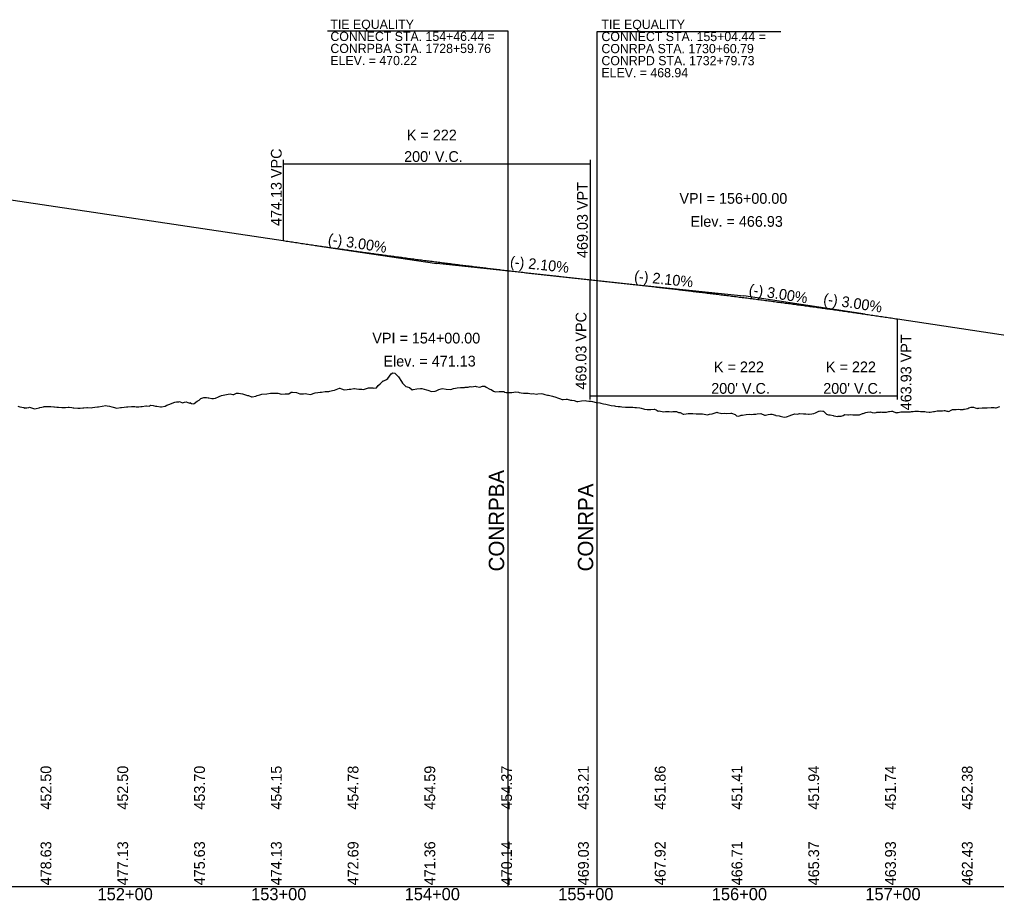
# Model space of a CAD drawing. Extents: x 2017200 to 2047700, y 854850 to 893350.
# Drawn here: x 2024628 to 2025265, y 865091 to 865665 of the extents above; entities that cross this region are included whole.
import ezdxf

# ---------------------------------------------------------------- set-up
doc = ezdxf.new("R2010")
doc.units = 0
for name, color, linetype in [('RD_DDB_GradeTX', 7, 'Continuous'), ('RD_DDB_Profile_EX', 7, 'Continuous'), ('RD_DDB_Profile_Lbl', 7, 'Continuous'), ('RD_DDB_Profile_PR', 7, 'Continuous'), ('RD_DDB_StaTX', 7, 'Continuous'), ('RD_DDB_StripGrade', 7, 'Continuous'), ('RD_DDB_VCLbl', 7, 'Continuous'), ('RD_GPK_Profile_Cell', 7, 'Continuous'), ('RD_PD_NON-PLOTTING', 7, 'Continuous')]:
    doc.layers.add(name, color=color, linetype=linetype)

msp = doc.modelspace()

# ---------------------------------------------------------------- linework, layer by layer
at = {"layer": 'RD_DDB_GradeTX'}
for p, q in [((2024820.89, 865517.52), (2024900, 865505.65)), ((2024979.56, 865497.3), (2024900, 865505.65)), ((2025020.44, 865493), (2025100, 865484.65)), ((2025179.11, 865472.78), (2025100, 865484.65))]:
    msp.add_line(p, q, dxfattribs=at)
at = {"layer": 'RD_DDB_Profile_EX'}
msp.add_lwpolyline([(2024627.22, 865412.75), (2024628.51, 865412.36), (2024631.02, 865411.87), (2024631.66, 865411.59), (2024631.99, 865411.65), (2024633, 865411.79), (2024634.37, 865412.04), (2024634.81, 865412.09), (2024636.75, 865411.54), (2024637.97, 865411.05), (2024639.14, 865411.28), (2024641.12, 865411.83), (2024641.52, 865411.88), (2024642.76, 865412.24), (2024643.9, 865412.46), (2024644.27, 865412.55), (2024646.29, 865412.7), (2024647.43, 865412.69), (2024648.67, 865412.56), (2024650.58, 865412.48), (2024651.05, 865412.48), (2024652.51, 865412.25), (2024653.73, 865412.07), (2024655.82, 865411.86), (2024656.89, 865411.89), (2024658.2, 865411.97), (2024660.04, 865412.08), (2024660.59, 865412.08), (2024662.27, 865411.89), (2024663.19, 865411.81), (2024663.63, 865411.79), (2024666.35, 865411.46), (2024667.73, 865411.49), (2024669.5, 865411.71), (2024670.12, 865411.78), (2024672.03, 865411.95), (2024672.65, 865412), (2024674.88, 865411.84), (2024675.81, 865412.06), (2024677.27, 865412.16), (2024678.96, 865412.3), (2024679.65, 865412.48), (2024682.11, 865412.92), (2024684.42, 865413.24), (2024685.27, 865413.11), (2024686.8, 865412.9), (2024688.42, 865412.41), (2024689.18, 865412.27), (2024691.57, 865411.6), (2024693.95, 865411.85), (2024694.73, 865411.97), (2024696.33, 865412.13), (2024697.88, 865412.28), (2024698.72, 865412.38), (2024701.3, 865412.66), (2024703.48, 865412.69), (2024704.19, 865412.48), (2024705.87, 865412.49), (2024707.34, 865412.65), (2024708.25, 865412.53), (2024710.63, 865412.94), (2024711.06, 865412.99), (2024713.02, 865412.78), (2024713.65, 865413.41), (2024715.4, 865413.17), (2024716.8, 865412.85), (2024717.78, 865412.76), (2024720.16, 865412.34), (2024720.82, 865412.48), (2024723.11, 865412.87), (2024724.2, 865413.54), (2024726.26, 865414.03), (2024728.86, 865415.23), (2024729.41, 865415.49), (2024730.58, 865415.67), (2024732.08, 865415.61), (2024732.57, 865415.87), (2024734.46, 865415.05), (2024735.72, 865415.47), (2024736.85, 865415.59), (2024738.87, 865414.86), (2024739.23, 865415.18), (2024740.33, 865414.59), (2024741.61, 865414.3), (2024742.03, 865414.47), (2024744, 865416.01), (2024745.18, 865416.72), (2024746.38, 865417.75), (2024748.33, 865418.5), (2024748.76, 865418.52), (2024750.09, 865418.48), (2024751.15, 865418.32), (2024751.49, 865418.21), (2024753.53, 865417.86), (2024754.64, 865417.81), (2024755.91, 865418.05), (2024757.79, 865418.93), (2024758.3, 865419.05), (2024759.85, 865419.68), (2024760.95, 865420.07), (2024763.06, 865420.48), (2024764.1, 865420.69), (2024765.45, 865420.82), (2024767.25, 865420.51), (2024767.83, 865420.5), (2024769.61, 865421.18), (2024770.41, 865421.32), (2024770.79, 865421.3), (2024773.56, 865420.79), (2024775.45, 865420.3), (2024776.71, 865419.82), (2024777.36, 865419.72), (2024779.36, 865418.99), (2024779.87, 865418.87), (2024782.13, 865419.37), (2024783.02, 865419.73), (2024784.77, 865420.2), (2024786.17, 865420.56), (2024789.33, 865420.82), (2024791.66, 865421.31), (2024792.48, 865421.37), (2024794.08, 865421.28), (2024795.63, 865421.3), (2024796.43, 865421.34), (2024798.88, 865420.61), (2024801.19, 865420.95), (2024801.94, 865420.82), (2024803.58, 865420.9), (2024805.09, 865421.91), (2024805.96, 865422.02), (2024808.64, 865421.7), (2024810.73, 865420.84), (2024811.4, 865420.84), (2024813.11, 865420.75), (2024814.55, 865421), (2024815.49, 865420.94), (2024817.88, 865420.42), (2024818.4, 865420.61), (2024820.26, 865421.39), (2024820.86, 865421.54), (2024822.64, 865421.78), (2024824.01, 865421.94), (2024825.02, 865422.01), (2024827.41, 865422.45), (2024828.15, 865422.45), (2024829.79, 865422.48), (2024830.32, 865422.49), (2024832.17, 865422.97), (2024833.47, 865423.2), (2024834.56, 865423.58), (2024836.63, 865424.65), (2024836.94, 865424.57), (2024837.91, 865424.21), (2024839.78, 865423.45), (2024841.71, 865423.59), (2024842.93, 865423.8), (2024844.09, 865423.93), (2024846.09, 865424.23), (2024846.47, 865424.23), (2024847.67, 865424.1), (2024849.24, 865423.95), (2024851.24, 865423.79), (2024852.39, 865423.75), (2024853.62, 865424.07), (2024855.55, 865424.78), (2024856.01, 865424.74), (2024857.43, 865424.79), (2024858.39, 865424.7), (2024858.7, 865424.57), (2024860.77, 865424.66), (2024861.85, 865426.23), (2024863.16, 865427.47), (2024865.01, 865429.29), (2024865.54, 865429.24), (2024867.19, 865430.2), (2024868.16, 865430.74), (2024870.31, 865433.88), (2024871.31, 865434.49), (2024872.69, 865434.38), (2024874.47, 865432.53), (2024875.07, 865431.85), (2024876.94, 865428.81), (2024877.62, 865427.83), (2024879.84, 865425.69), (2024880.77, 865425.35), (2024882.22, 865424.88), (2024883.93, 865423.54), (2024884.6, 865423.61), (2024887.08, 865424.02), (2024889.37, 865424.22), (2024890.23, 865424.23), (2024891.75, 865423.9), (2024893.39, 865423.4), (2024894.14, 865423.31), (2024896.54, 865422.35), (2024898.9, 865422.59), (2024899.69, 865422.77), (2024901.29, 865423.61), (2024902.85, 865424.13), (2024903.67, 865424.24), (2024906.22, 865423.98), (2024909.15, 865423.72), (2024910.82, 865424.36), (2024912.31, 865424.65), (2024913.2, 865424.83), (2024915.46, 865424.89), (2024915.97, 865424.9), (2024917.97, 865425.03), (2024918.61, 865425.19), (2024920.35, 865425.3), (2024921.77, 865425.54), (2024922.74, 865425.5), (2024925.12, 865425.83), (2024925.73, 865425.68), (2024928.07, 865425.14), (2024929.88, 865425.78), (2024931.23, 865425.78), (2024932.27, 865425.23), (2024934.65, 865423.99), (2024935.49, 865423.57), (2024937.03, 865422.61), (2024937.53, 865422.47), (2024938.51, 865422.17), (2024940.69, 865422.33), (2024941.8, 865422.44), (2024943.84, 865422.27), (2024944.18, 865422.04), (2024945.25, 865421.82), (2024946.57, 865421.66), (2024946.99, 865421.7), (2024948.95, 865421.72), (2024950.15, 865421.88), (2024951.33, 865422.21), (2024953.3, 865421.84), (2024953.72, 865421.76), (2024955.01, 865421.45), (2024956.45, 865421.22), (2024957.14, 865421.18), (2024959.61, 865421.33), (2024961.8, 865420.9), (2024962.76, 865420.99), (2024964.76, 865420.7), (2024965.91, 865420.86), (2024968.02, 865421.03), (2024969.07, 865420.85), (2024970.4, 865420.5), (2024972.22, 865419.97), (2024972.78, 865420.02), (2024974.52, 865419.57), (2024975.37, 865419.35), (2024977.55, 865418.59), (2024978.53, 865418.23), (2024979.93, 865417.8), (2024981.68, 865417.19), (2024982.31, 865417.06), (2024984.28, 865417.31), (2024984.83, 865417.34), (2024987.08, 865416.82), (2024987.99, 865416.69), (2024989.46, 865416.45), (2024991.14, 865415.85), (2024991.85, 865415.91), (2024994.29, 865416.39), (2024996.61, 865416.44), (2024997.45, 865416.37), (2024999, 865416), (2025000.6, 865416.12), (2025001.38, 865415.89), (2025003.79, 865415.29), (2025006.15, 865414.93), (2025006.91, 865414.82), (2025008.53, 865414.42), (2025010.06, 865414.04), (2025010.91, 865413.82), (2025013.55, 865413.35), (2025015.68, 865413.07), (2025016.37, 865412.81), (2025018.06, 865412.5), (2025019.52, 865412.55), (2025020.45, 865412.46), (2025022.83, 865412.17), (2025023.31, 865412.15), (2025025.21, 865412.24), (2025025.83, 865412.16), (2025027.6, 865412.14), (2025028.98, 865412.04), (2025029.98, 865411.91), (2025032.36, 865411.64), (2025033.07, 865411.48), (2025034.74, 865411.08), (2025035.29, 865410.97), (2025037.13, 865410.58), (2025038.44, 865410.64), (2025039.51, 865410.59), (2025041.59, 865410.86), (2025041.89, 865410.86), (2025042.83, 865410.43), (2025044.28, 865409.64), (2025044.75, 865409.7), (2025045.66, 865409.55), (2025047.9, 865409.09), (2025049.04, 865409.31), (2025051.05, 865409.24), (2025051.43, 865409.27), (2025052.58, 865409.2), (2025053.81, 865409.31), (2025054.21, 865409.41), (2025056.19, 865409.25), (2025057.36, 865408.79), (2025058.58, 865408.77), (2025060.51, 865407.52), (2025060.96, 865407.56), (2025062.34, 865407.8), (2025063.67, 865408.04), (2025064.3, 865408.04), (2025066.82, 865407.97), (2025068.96, 865407.85), (2025069.97, 865407.73), (2025070.49, 865407.72), (2025072.1, 865407.73), (2025073.13, 865407.78), (2025075.26, 865407.49), (2025076.28, 865407.19), (2025077.64, 865407.62), (2025079.43, 865407.93), (2025080.03, 865408.05), (2025081.86, 865408.68), (2025082.59, 865408.83), (2025082.94, 865408.77), (2025085.74, 865408.15), (2025087.59, 865408.21), (2025088.89, 865408.08), (2025091.62, 865408.35), (2025092.05, 865408.37), (2025094.32, 865407.3), (2025095.2, 865406.62), (2025096.71, 865406.25), (2025098.35, 865406.88), (2025099.09, 865406.9), (2025101.51, 865407.3), (2025103.86, 865407.6), (2025104.66, 865407.46), (2025106.24, 865407.6), (2025107.81, 865407.7), (2025108.62, 865407.86), (2025111.13, 865407.94), (2025113.39, 865406.98), (2025114.12, 865407.06), (2025115.77, 865407.45), (2025117.27, 865407.66), (2025118.16, 865407.57), (2025120.54, 865406.9), (2025120.89, 865406.85), (2025122.92, 865406.61), (2025123.58, 865406.4), (2025125.31, 865405.81), (2025126.73, 865405.59), (2025127.69, 865405.93), (2025130.07, 865406.79), (2025130.65, 865407.03), (2025132.46, 865407.64), (2025133.04, 865407.73), (2025134.84, 865407.57), (2025136.19, 865407.94), (2025138.84, 865407.89), (2025139.6, 865407.88), (2025140.4, 865407.78), (2025141.99, 865407.54), (2025142.5, 865407.6), (2025144.37, 865407.86), (2025145.65, 865407.95), (2025146.75, 865408.56), (2025148.81, 865409.64), (2025149.14, 865409.61), (2025150.16, 865409.71), (2025151.52, 865409.58), (2025151.96, 865409.53), (2025153.9, 865407.61), (2025155.11, 865407.18), (2025156.29, 865407.24), (2025158.27, 865406.68), (2025158.67, 865406.62), (2025159.92, 865406.31), (2025161.05, 865406.15), (2025161.42, 865406.22), (2025163.44, 865406.31), (2025164.57, 865406.76), (2025165.82, 865407.34), (2025167.73, 865407.15), (2025168.2, 865407.23), (2025169.68, 865407.29), (2025170.88, 865407.27), (2025172.97, 865407.13), (2025174.03, 865407.15), (2025175.35, 865407.23), (2025177.19, 865407.97), (2025177.74, 865408.02), (2025179.44, 865408.66), (2025180.47, 865408.91), (2025182.51, 865409.07), (2025183.49, 865408.8), (2025184.9, 865408.52), (2025186.22, 865408.76), (2025186.63, 865408.84), (2025187.29, 865409.01), (2025189.09, 865409.02), (2025189.4, 865409.03), (2025189.94, 865409.02), (2025191.97, 865409.02), (2025192.92, 865409.02), (2025194.48, 865409.4), (2025194.85, 865409.45), (2025196.05, 865409.62), (2025196.89, 865409.54), (2025197.72, 865409.2), (2025199.3, 865408.53), (2025199.68, 865408.64), (2025200.6, 865408.79), (2025202.32, 865409.06), (2025203.48, 865409.12), (2025205.45, 865409.23), (2025206.35, 865409.2), (2025207.87, 865409.14), (2025208.58, 865409.11), (2025209.23, 865409.24), (2025210.31, 865409.44), (2025211.39, 865409.64), (2025211.7, 865409.65), (2025212.1, 865409.63), (2025213.81, 865409.51), (2025214.98, 865409.44), (2025216.24, 865409.26), (2025217.94, 865409.26), (2025218.68, 865409.19), (2025220.73, 865408.86), (2025221.33, 865408.84), (2025223.61, 865409.24), (2025224.16, 865409.29), (2025225.99, 865409.75), (2025226.48, 865409.78), (2025227.27, 865409.82), (2025228.44, 865409.78), (2025229.36, 865409.88), (2025230.38, 865410), (2025230.89, 865410), (2025232.24, 865409.64), (2025232.79, 865409.5), (2025233.49, 865409.41), (2025235.11, 865410.27), (2025235.8, 865410.63), (2025236.59, 865410.67), (2025238.26, 865410.71), (2025239.69, 865410.84), (2025240.86, 865410.71), (2025242.79, 865410.63), (2025243.18, 865410.78), (2025243.74, 865410.89), (2025244.75, 865411.09), (2025245.88, 865411.39), (2025246.62, 865411.65), (2025248.13, 865412.19), (2025248.98, 865412.23), (2025249.49, 865412.07), (2025250.6, 865411.74), (2025252.07, 865411.38), (2025252.37, 865411.42), (2025253.08, 865411.5), (2025255.24, 865411.78), (2025255.57, 865411.78), (2025257.27, 865411.72), (2025258.24, 865411.69), (2025258.55, 865411.72), (2025261, 865411.91), (2025261.33, 865411.93), (2025263.04, 865411.96), (2025263.87, 865411.82), (2025264.41, 865411.73), (2025266.75, 865412.6)], dxfattribs=at)
at = {"layer": 'RD_DDB_Profile_Lbl'}
for points in [[(2024946.44, 865501.1), (2024946.44, 865657.01), (2024828.94, 865657.01)], [(2025004.44, 865494.68), (2025004.44, 865656.94), (2025124.02, 865656.94)]]:
    msp.add_lwpolyline(points, dxfattribs=at)
at = {"layer": 'RD_DDB_Profile_PR'}
for p, q in [((2024507.5, 865564.53), (2024800, 865520.65)), ((2025200, 865469.65), (2025445, 865432.9))]:
    msp.add_line(p, q, dxfattribs=at)
for points in [[(2024800, 865520.65), (2024804, 865520.05), (2024808, 865519.46), (2024812, 865518.87), (2024816, 865518.28), (2024820, 865517.7), (2024824, 865517.11), (2024828, 865516.54), (2024832, 865515.97), (2024836, 865515.4), (2024840, 865514.83), (2024844, 865514.27), (2024848, 865513.71), (2024852, 865513.15), (2024856, 865512.6), (2024860, 865512.06), (2024864, 865511.51), (2024868, 865510.97), (2024872, 865510.43), (2024876, 865509.9), (2024880, 865509.37), (2024884, 865508.84), (2024888, 865508.32), (2024892, 865507.8), (2024896, 865507.29), (2024900, 865506.78), (2024904, 865506.27), (2024908, 865505.76), (2024912, 865505.26), (2024916, 865504.76), (2024920, 865504.27), (2024924, 865503.78), (2024928, 865503.29), (2024932, 865502.81), (2024936, 865502.33), (2024940, 865501.86), (2024944, 865501.38), (2024948, 865500.91), (2024952, 865500.45), (2024956, 865499.99), (2024960, 865499.53), (2024964, 865499.08), (2024968, 865498.63), (2024972, 865498.18), (2024976, 865497.73), (2024980, 865497.3), (2024984, 865496.86), (2024988, 865496.43), (2024992, 865496), (2024996, 865495.57), (2025000, 865495.15)], [(2025000, 865495.15), (2025004, 865494.73), (2025008, 865494.3), (2025012, 865493.87), (2025016, 865493.44), (2025020, 865493.01), (2025024, 865492.57), (2025028, 865492.12), (2025032, 865491.67), (2025036, 865491.22), (2025040, 865490.77), (2025044, 865490.31), (2025048, 865489.85), (2025052, 865489.39), (2025056, 865488.92), (2025060, 865488.45), (2025064, 865487.97), (2025068, 865487.49), (2025072, 865487.01), (2025076, 865486.52), (2025080, 865486.03), (2025084, 865485.54), (2025088, 865485.04), (2025092, 865484.54), (2025096, 865484.03), (2025100, 865483.53), (2025104, 865483.01), (2025108, 865482.5), (2025112, 865481.98), (2025116, 865481.46), (2025120, 865480.93), (2025124, 865480.4), (2025128, 865479.87), (2025132, 865479.33), (2025136, 865478.79), (2025140, 865478.25), (2025144, 865477.7), (2025148, 865477.15), (2025152, 865476.59), (2025156, 865476.03), (2025160, 865475.47), (2025164, 865474.9), (2025168, 865474.33), (2025172, 865473.76), (2025176, 865473.19), (2025180, 865472.61), (2025184, 865472.02), (2025188, 865471.43), (2025192, 865470.84), (2025196, 865470.25), (2025200, 865469.65)]]:
    msp.add_spline(points, degree=3, dxfattribs=at)
at = {"layer": 'RD_DDB_VCLbl'}
for p, q in [((2024800, 865573.15), (2024800, 865520.65)), ((2025000, 865573.15), (2025000, 865495.15)), ((2024800, 865570.65), (2025000, 865570.65)), ((2025000, 865417.15), (2025000, 865495.15)), ((2025200, 865417.15), (2025200, 865469.65)), ((2025000, 865419.65), (2025200, 865419.65))]:
    msp.add_line(p, q, dxfattribs=at)
at = {"layer": 'RD_GPK_Profile_Cell'}
msp.add_line((2020500, 865100), (2029700, 865100), dxfattribs=at)
at = {"layer": 'RD_PD_NON-PLOTTING'}
for p, q in [((2024946.44, 865100), (2024946.44, 865569.19)), ((2025004.44, 865100), (2025004.44, 865569.19))]:
    msp.add_line(p, q, dxfattribs=at)

# ---------------------------------------------------------------- texts
at = {"layer": 'RD_DDB_GradeTX'}
for s, rotation, p in [('(-) 3.00%', 351.46923, (2024828.78, 865518.36)), ('(-) 2.10%', 354.00591, (2024947.44, 865503.63)), ('(-) 2.10%', 354.00591, (2025028.29, 865494.19)), ('(-) 3.00%', 351.46923, (2025102.87, 865485.47)), ('(-) 3.00%', 351.46923, (2025151.41, 865479.47))]:
    msp.add_text(s, height=7, rotation=rotation, dxfattribs=at).set_placement(p)
at = {"layer": 'RD_DDB_Profile_Lbl'}
for s, p in [('TIE EQUALITY', (2024830.73, 865658.54)), ('TIE EQUALITY', (2025007.25, 865658.46)), ('CONNECT STA. 154+46.44 =', (2024830.73, 865650.68)), ('CONNECT STA. 155+04.44 =', (2025007.25, 865650.59)), ('CONRPBA STA. 1728+59.76', (2024830.73, 865642.81)), ('CONRPA STA. 1730+60.79', (2025007.25, 865642.72)), ('ELEV. = 470.22', (2024830.73, 865634.94)), ('CONRPD STA. 1732+79.73', (2025007.25, 865634.86)), ('ELEV. = 468.94', (2025007.25, 865626.99))]:
    msp.add_text(s, height=6, rotation=360, dxfattribs=at).set_placement(p)
for s, p in [('VPI = 156+00.00', (2025058.04, 865544.65)), ('Elev. = 466.93', (2025065.27, 865529.65)), ('VPI = 154+00.00', (2024858.04, 865453.65)), ('Elev. = 471.13', (2024865.27, 865438.65))]:
    msp.add_text(s, height=7, dxfattribs=at).set_placement(p)
at = {"layer": 'RD_DDB_StaTX'}
for s, p in [('152+00', (2024679.1, 865091)), ('152+00', (2024679.1, 865091)), ('153+00', (2024779.1, 865091)), ('153+00', (2024779.1, 865091)), ('154+00', (2024879.1, 865091)), ('154+00', (2024879.1, 865091)), ('155+00', (2024979.1, 865091)), ('155+00', (2024979.1, 865091)), ('156+00', (2025079.1, 865091)), ('156+00', (2025079.1, 865091)), ('157+00', (2025179.1, 865091)), ('157+00', (2025179.1, 865091))]:
    msp.add_text(s, height=8, dxfattribs=at).set_placement(p)
at = {"layer": 'RD_DDB_StripGrade'}
for s, p in [('474.13 VPC', (2024799, 865530.16)), ('469.03 VPT', (2024998.35, 865509.31)), ('469.03 VPC', (2024997.46, 865423.64)), ('463.93 VPT', (2025209.12, 865410.14)), ('452.50', (2024649, 865150)), ('452.50', (2024699, 865150)), ('453.70', (2024749, 865150)), ('454.15', (2024799, 865150)), ('454.78', (2024849, 865150)), ('454.59', (2024899, 865150)), ('454.37', (2024949, 865150)), ('453.21', (2024999, 865150)), ('451.86', (2025049, 865150)), ('451.41', (2025099, 865150)), ('451.94', (2025149, 865150)), ('451.74', (2025199, 865150)), ('452.38', (2025249, 865150)), ('478.63', (2024649, 865100.75)), ('477.13', (2024699, 865100.75)), ('475.63', (2024749, 865100.75)), ('474.13', (2024799, 865100.75)), ('472.69', (2024849, 865100.75)), ('471.36', (2024899, 865100.75)), ('470.14', (2024949, 865100.75)), ('469.03', (2024999, 865100.75)), ('467.92', (2025049, 865100.75)), ('466.71', (2025099, 865100.75)), ('465.37', (2025149, 865100.75)), ('463.93', (2025199, 865100.75)), ('462.43', (2025249, 865100.75))]:
    msp.add_text(s, height=7, rotation=90, dxfattribs=at).set_placement(p)
at = {"layer": 'RD_DDB_VCLbl'}
for s, p in [('K = 222', (2024880.52, 865585.9)), ("200' V.C.", (2024878.75, 865571.9)), ('K = 222', (2025080.52, 865434.9)), ('K = 222', (2025153.48, 865434.9)), ("200' V.C.", (2025078.75, 865420.9)), ("200' V.C.", (2025151.7, 865420.9))]:
    msp.add_text(s, height=7, dxfattribs=at).set_placement(p)
at = {"layer": 'RD_PD_NON-PLOTTING'}
for s, p in [('CONRPBA', (2024943.89, 865305.19)), ('CONRPA', (2025001.89, 865305.19))]:
    msp.add_text(s, height=10, rotation=90, dxfattribs=at).set_placement(p)

doc.saveas('drawing.dxf')
